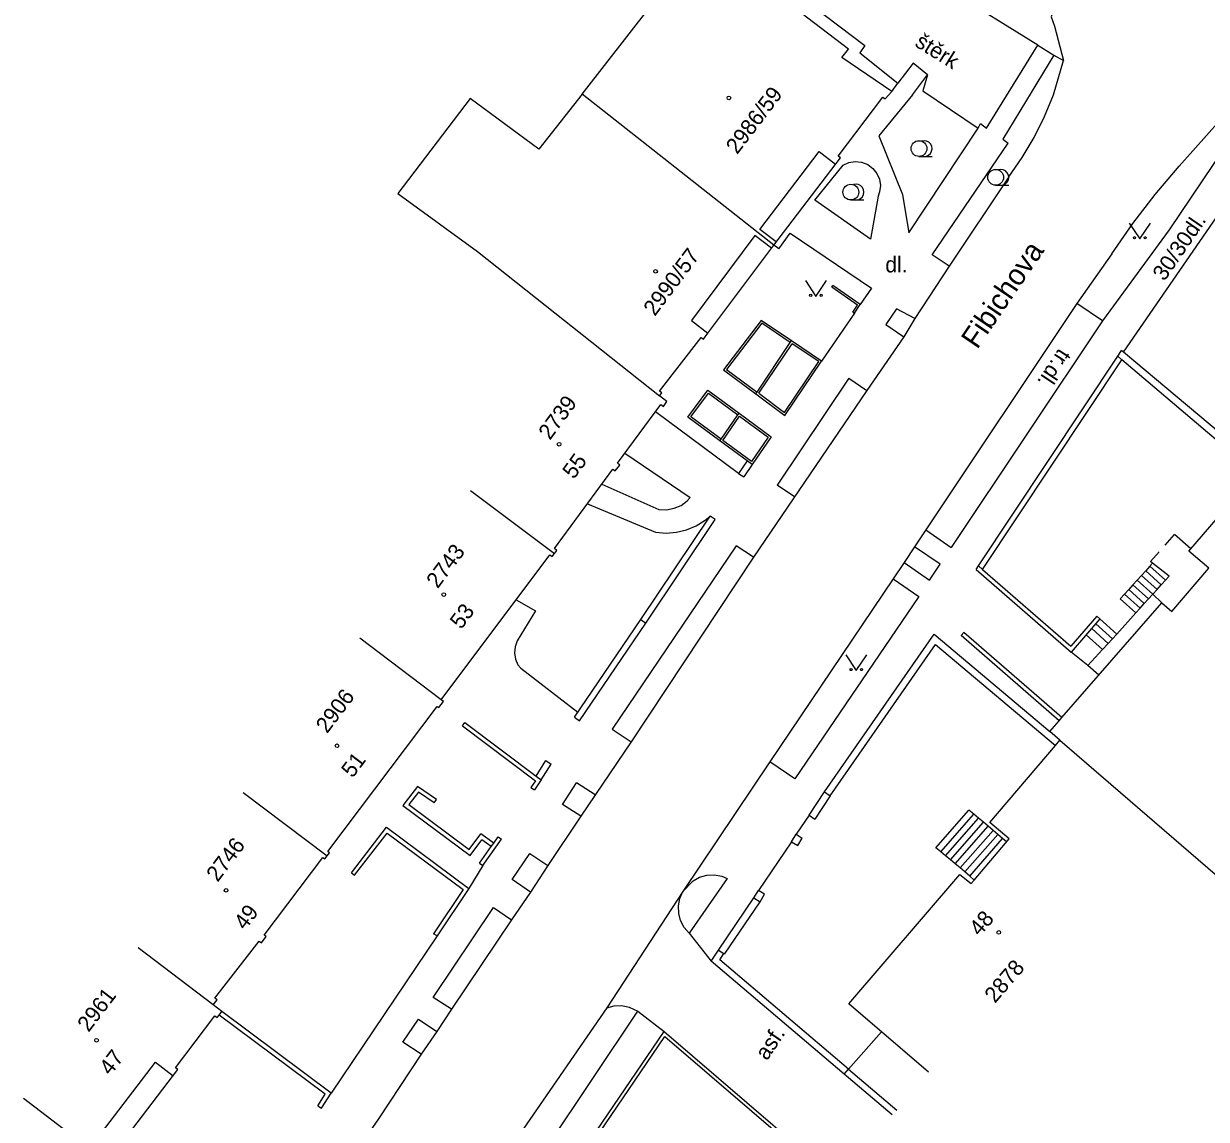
# Model space of a CAD drawing. Extents: x -584400 to -581602, y -1210894 to -1208793.
# Drawn here: x -583430.5 to -583374.3, y -1210252.1 to -1210199.9 of the extents above; entities that cross this region are included whole.
import ezdxf

# ---------------------------------------------------------------- set-up
doc = ezdxf.new("R2010")
doc.units = 0
for name, color, linetype in [('BUDOVY_MĚŘ', 7, 'Continuous'), ('BUDOVY_NEMĚŘ', 7, 'Continuous'), ('NÁZVY_ULIC_TOK_SMĚR', 7, 'Continuous'), ('POMOC_POPIS', 7, 'Continuous'), ('ROZHRANÍ_PLOCH', 7, 'Continuous'), ('ZN_BUDOV', 7, 'Continuous'), ('ZN_DOPLŇKOVÉ', 7, 'Continuous'), ('ZN_KULTUR', 7, 'Continuous'), ('Č_POPIS_EVID', 7, 'Continuous'), ('Č_POPIS_ORIENT', 7, 'Continuous')]:
    doc.layers.add(name, color=color, linetype=linetype)

msp = doc.modelspace()

# ---------------------------------------------------------------- linework, layer by layer
at = {"layer": 'BUDOVY_MĚŘ'}
for points in [[(-583394.84, -1210210.48), (-583403.97, -1210203.3), (-583398.54, -1210196.32)], [(-583397.98, -1210214.67), (-583394.84, -1210210.48), (-583391.68, -1210206.33), (-583391.78, -1210206.25), (-583389.66, -1210203.45), (-583389.55, -1210203.53), (-583389.23, -1210203.17), (-583391.61, -1210201.56), (-583391.29, -1210201.16), (-583395.16, -1210198.2), (-583395.32, -1210198.08), (-583395.6, -1210197.86)], [(-583394.73, -1210210.33), (-583395.51, -1210209.74), (-583392.69, -1210206.03), (-583391.91, -1210206.63)], [(-583394.95, -1210210.62), (-583395.75, -1210210.03), (-583398.77, -1210214.07), (-583397.98, -1210214.67)], [(-583400.29, -1210217.65), (-583400.18, -1210217.51), (-583400.29, -1210217.43), (-583398.3, -1210214.87), (-583398.19, -1210214.95), (-583397.98, -1210214.67)], [(-583409.28, -1210222.15), (-583405.28, -1210225.15), (-583405.17, -1210225), (-583405.28, -1210224.91), (-583402.5, -1210221.13), (-583402.39, -1210221.22), (-583402.18, -1210220.94), (-583402.29, -1210220.85), (-583400.22, -1210218.07), (-583400.1, -1210218.16), (-583399.93, -1210217.92), (-583400.29, -1210217.65)], [(-583381.23, -1210234.03), (-583381.71, -1210233.61), (-583381.27, -1210233.1), (-583381.14, -1210232.95), (-583376.38, -1210227.5), (-583375.91, -1210227.91), (-583374.15, -1210225.85), (-583375.1, -1210225.03), (-583371.91, -1210221.34)], [(-583410.67, -1210232.11), (-583405.5, -1210225.21), (-583405.39, -1210225.29), (-583405.28, -1210225.15)], [(-583410.67, -1210232.11), (-583414.55, -1210229.18)], [(-583420.09, -1210236.51), (-583416.1, -1210239.53), (-583415.99, -1210239.38), (-583416.07, -1210239.32), (-583410.86, -1210232.42), (-583410.78, -1210232.48), (-583410.56, -1210232.19), (-583410.67, -1210232.11)], [(-583387.48, -1210249.82), (-583391.28, -1210246.56), (-583386, -1210240.41), (-583385.45, -1210240.84), (-583385.31, -1210240.68), (-583383.65, -1210238.72), (-583384.56, -1210237.94), (-583381.44, -1210234.28), (-583381.23, -1210234.03)], [(-583421.53, -1210246.61), (-583421.34, -1210246.37), (-583421.45, -1210246.29), (-583419.34, -1210243.58), (-583419.23, -1210243.66), (-583419, -1210243.36), (-583419.09, -1210243.3), (-583416.3, -1210239.61), (-583416.21, -1210239.67), (-583416.1, -1210239.53)], [(-583421.53, -1210246.61), (-583425.09, -1210243.9)], [(-583430.54, -1210251.06), (-583426.56, -1210254.09), (-583423.2, -1210249.69), (-583423.31, -1210249.61), (-583421.44, -1210247.14), (-583421.33, -1210247.22), (-583421.24, -1210247.1), (-583421.11, -1210246.93), (-583421.53, -1210246.61)]]:
    msp.add_lwpolyline(points, dxfattribs=at)
at = {"layer": 'BUDOVY_NEMĚŘ'}
for points in [[(-583403.97, -1210203.3), (-583406.02, -1210205.92), (-583409.3, -1210203.51), (-583412.74, -1210208.03), (-583408.95, -1210210.79)], [(-583408.95, -1210210.79), (-583400.29, -1210217.65)], [(-583381.23, -1210234.03), (-583373.38, -1210240.79)]]:
    msp.add_lwpolyline(points, dxfattribs=at)
at = {"layer": 'ROZHRANÍ_PLOCH'}
for points in [[(-583379.12, -1210192.72), (-583381.65, -1210199.62), (-583381.49, -1210200.07), (-583381.06, -1210201.7)], [(-583394.81, -1210197.72), (-583390.51, -1210200.98), (-583390.76, -1210201.34), (-583388.94, -1210202.78)], [(-583382.28, -1210200.97), (-583386.48, -1210198.35)], [(-583385.13, -1210204.92), (-583385.01, -1210204.69), (-583384.72, -1210204.92), (-583382.28, -1210200.97)], [(-583382.28, -1210200.97), (-583381.52, -1210201.45)], [(-583381.52, -1210201.45), (-583383.95, -1210205.44), (-583383.7, -1210205.63)], [(-583383.67, -1210207.23), (-583383.03, -1210206.32), (-583382.46, -1210205.36), (-583381.96, -1210204.36), (-583381.53, -1210203.33), (-583381.06, -1210201.7)], [(-583381.52, -1210201.45), (-583381.06, -1210201.7)], [(-583387.54, -1210202.38), (-583388.22, -1210201.83), (-583388.94, -1210202.78)], [(-583389.23, -1210203.17), (-583388.94, -1210202.78)], [(-583388.25, -1210203.34), (-583387.54, -1210202.38)], [(-583387.54, -1210202.38), (-583387.75, -1210203.14), (-583385.13, -1210204.92)], [(-583388.25, -1210203.34), (-583389.85, -1210205.28), (-583388.73, -1210208.07), (-583388.42, -1210209.9), (-583385.13, -1210204.92)], [(-583378.77, -1210210.9), (-583377.77, -1210209.46), (-583376.7, -1210208.07), (-583375.56, -1210206.73), (-583373.61, -1210204.54)], [(-583372.89, -1210205.09), (-583376.04, -1210209.75), (-583379.2, -1210214.08)], [(-583386.51, -1210211.49), (-583387.31, -1210210.94), (-583383.7, -1210205.63)], [(-583390.24, -1210210.2), (-583392.9, -1210208.35), (-583391.55, -1210206.68), (-583391.27, -1210206.55), (-583390.97, -1210206.51), (-583390.67, -1210206.54), (-583390.38, -1210206.65), (-583390.14, -1210206.83), (-583389.94, -1210207.07), (-583389.82, -1210207.35), (-583389.77, -1210207.65), (-583389.81, -1210207.95), (-583389.88, -1210208.16), (-583390.24, -1210210.2)], [(-583383.67, -1210207.23), (-583386.51, -1210211.49)], [(-583394.6, -1210210.66), (-583394.06, -1210209.91), (-583390.19, -1210212.53), (-583390.74, -1210213.3)], [(-583394.6, -1210210.66), (-583394.84, -1210210.48)], [(-583378.77, -1210210.9), (-583380.43, -1210213.26)], [(-583386.51, -1210211.49), (-583388.13, -1210213.97)], [(-583388.13, -1210213.97), (-583389.01, -1210213.51), (-583389.52, -1210214.26), (-583388.66, -1210214.85)], [(-583380.43, -1210213.26), (-583387.62, -1210224.03)], [(-583379.2, -1210214.08), (-583380.43, -1210213.26)], [(-583391.01, -1210213.72), (-583392.57, -1210216)], [(-583388.13, -1210213.97), (-583388.66, -1210214.85)], [(-583379.2, -1210214.08), (-583386.41, -1210224.86)], [(-583388.66, -1210214.85), (-583390.42, -1210217.4)], [(-583391.27, -1210216.81), (-583394.69, -1210221.9)], [(-583391.27, -1210216.81), (-583390.42, -1210217.4)], [(-583390.42, -1210217.4), (-583395.81, -1210225.32)], [(-583396.53, -1210221.34), (-583400.47, -1210218.41)], [(-583401.93, -1210220.37), (-583398.82, -1210222.49)], [(-583403.03, -1210221.85), (-583400.31, -1210223.05), (-583399.95, -1210223.07), (-583399.59, -1210223), (-583399.26, -1210222.86), (-583398.97, -1210222.65), (-583398.82, -1210222.49)], [(-583393.86, -1210222.46), (-583394.69, -1210221.9)], [(-583403.71, -1210222.78), (-583400.47, -1210224.14), (-583399.97, -1210224.18), (-583399.48, -1210224.14), (-583399, -1210224.02), (-583398.54, -1210223.83), (-583398.12, -1210223.56), (-583397.88, -1210223.37)], [(-583387.62, -1210224.03), (-583388.15, -1210224.83)], [(-583387.62, -1210224.03), (-583386.41, -1210224.86)], [(-583376.22, -1210224.75), (-583375.78, -1210224.25)], [(-583375.01, -1210224.92), (-583375.78, -1210224.25)], [(-583395.81, -1210225.32), (-583396.63, -1210224.79), (-583402.54, -1210233.51), (-583401.64, -1210234.1)], [(-583395.81, -1210225.32), (-583401.64, -1210234.1)], [(-583388.65, -1210225.57), (-583387.44, -1210226.41), (-583386.93, -1210225.65), (-583388.15, -1210224.83)], [(-583388.15, -1210224.83), (-583388.65, -1210225.57)], [(-583376.82, -1210225.61), (-583376.92, -1210225.53), (-583376.51, -1210225.07)], [(-583388.65, -1210225.57), (-583389.17, -1210226.35)], [(-583376.95, -1210225.75), (-583377.15, -1210225.97)], [(-583376.82, -1210225.61), (-583376.95, -1210225.75)], [(-583376.21, -1210226.41), (-583376.95, -1210225.75)], [(-583376.21, -1210226.41), (-583376.04, -1210226.22), (-583376.82, -1210225.61)], [(-583389.17, -1210226.35), (-583395.03, -1210235.06)], [(-583389.17, -1210226.35), (-583387.94, -1210227.19), (-583393.84, -1210235.87), (-583395.03, -1210235.06)], [(-583377.55, -1210226.41), (-583377.76, -1210226.64)], [(-583377.35, -1210226.19), (-583377.55, -1210226.41)], [(-583376.81, -1210227.08), (-583377.55, -1210226.41)], [(-583377.15, -1210225.97), (-583377.35, -1210226.19)], [(-583376.61, -1210226.86), (-583377.35, -1210226.19)], [(-583376.41, -1210226.64), (-583377.15, -1210225.97)], [(-583376.41, -1210226.64), (-583376.21, -1210226.41)], [(-583377.96, -1210226.86), (-583378.16, -1210227.08)], [(-583377.76, -1210226.64), (-583377.96, -1210226.86)], [(-583377.22, -1210227.53), (-583377.96, -1210226.86)], [(-583377.02, -1210227.31), (-583377.76, -1210226.64)], [(-583376.81, -1210227.08), (-583376.61, -1210226.86)], [(-583376.61, -1210226.86), (-583376.41, -1210226.64)], [(-583407.1, -1210227.35), (-583406.18, -1210227.87), (-583407.05, -1210229.31), (-583407.16, -1210229.58), (-583407.19, -1210229.88), (-583407.14, -1210230.17), (-583407.02, -1210230.44), (-583406.88, -1210230.61), (-583404.17, -1210232.69)], [(-583378.16, -1210227.08), (-583378.36, -1210227.3)], [(-583377.62, -1210227.97), (-583378.36, -1210227.3)], [(-583377.42, -1210227.75), (-583378.16, -1210227.08)], [(-583377.42, -1210227.75), (-583377.22, -1210227.53)], [(-583377.22, -1210227.53), (-583377.02, -1210227.31)], [(-583377.02, -1210227.31), (-583376.83, -1210227.1), (-583376.81, -1210227.08)], [(-583376.81, -1210227.08), (-583376.38, -1210227.5)], [(-583378.53, -1210228.98), (-583377.62, -1210227.97)], [(-583377.62, -1210227.97), (-583377.42, -1210227.75)], [(-583378.93, -1210229.43), (-583379.72, -1210228.72)], [(-583378.73, -1210229.2), (-583379.52, -1210228.49)], [(-583378.53, -1210228.98), (-583379.33, -1210228.26)], [(-583379.2, -1210229.72), (-583379.98, -1210229.02)], [(-583378.93, -1210229.43), (-583378.73, -1210229.2)], [(-583378.73, -1210229.2), (-583378.53, -1210228.98)], [(-583379.9, -1210230.48), (-583380.69, -1210229.84)], [(-583379.9, -1210230.48), (-583379.2, -1210229.72)], [(-583379.2, -1210229.72), (-583378.93, -1210229.43)], [(-583379.38, -1210230.94), (-583379.9, -1210230.48)], [(-583401.64, -1210234.1), (-583404.03, -1210237.64)], [(-583395.03, -1210235.06), (-583399.17, -1210241.23)], [(-583404.03, -1210237.64), (-583404.9, -1210237.08), (-583404.24, -1210236.05)], [(-583403.34, -1210236.62), (-583404.24, -1210236.05)], [(-583404.03, -1210237.64), (-583405.6, -1210239.98)], [(-583386.9, -1210239.33), (-583387.13, -1210239.14), (-583385.56, -1210237.35)], [(-583386.9, -1210239.33), (-583385.33, -1210237.54)], [(-583386.67, -1210239.53), (-583385.1, -1210237.73)], [(-583385.33, -1210237.54), (-583385.56, -1210237.35)], [(-583385.1, -1210237.73), (-583385.33, -1210237.54)], [(-583384.87, -1210237.93), (-583385.1, -1210237.73)], [(-583386.44, -1210239.72), (-583384.87, -1210237.93)], [(-583386.21, -1210239.91), (-583384.64, -1210238.12)], [(-583385.98, -1210240.1), (-583384.41, -1210238.32)], [(-583384.64, -1210238.12), (-583384.87, -1210237.93)], [(-583384.41, -1210238.32), (-583384.64, -1210238.12)], [(-583384.19, -1210238.51), (-583384.41, -1210238.32)], [(-583385.76, -1210240.29), (-583384.19, -1210238.51)], [(-583385.52, -1210240.49), (-583383.96, -1210238.7)], [(-583383.96, -1210238.7), (-583384.19, -1210238.51)], [(-583383.77, -1210238.86), (-583383.96, -1210238.7)], [(-583406.43, -1210241.25), (-583407.29, -1210240.65), (-583406.46, -1210239.42), (-583405.6, -1210239.98)], [(-583386.67, -1210239.53), (-583386.9, -1210239.33)], [(-583408.69, -1210239.99), (-583409.35, -1210241.08)], [(-583405.6, -1210239.98), (-583406.43, -1210241.25)], [(-583386.44, -1210239.72), (-583386.67, -1210239.53)], [(-583386.21, -1210239.91), (-583386.44, -1210239.72)], [(-583385.98, -1210240.1), (-583386.21, -1210239.91)], [(-583398.88, -1210243.2), (-583399.11, -1210242.93), (-583399.28, -1210242.61), (-583399.37, -1210242.27), (-583399.38, -1210241.91), (-583399.32, -1210241.56), (-583399.17, -1210241.23), (-583398.69, -1210240.71), (-583398.38, -1210240.54), (-583398.03, -1210240.45), (-583397.68, -1210240.43), (-583397.32, -1210240.5), (-583397.06, -1210240.6), (-583398.88, -1210243.2)], [(-583385.76, -1210240.29), (-583385.98, -1210240.1)], [(-583385.52, -1210240.49), (-583385.76, -1210240.29)], [(-583385.31, -1210240.68), (-583385.52, -1210240.49)], [(-583406.43, -1210241.25), (-583407.32, -1210242.57)], [(-583399.17, -1210241.23), (-583402.79, -1210246.75)], [(-583410.18, -1210246.82), (-583411.05, -1210246.26), (-583408.19, -1210241.99), (-583407.32, -1210242.57)], [(-583407.32, -1210242.57), (-583410.18, -1210246.82)], [(-583410.87, -1210243.34), (-583415.9, -1210250.81)], [(-583398.88, -1210243.2), (-583397.82, -1210244.54)], [(-583402.79, -1210246.75), (-583406.78, -1210252.53)], [(-583402.79, -1210246.75), (-583402.44, -1210246.66), (-583402.08, -1210246.65), (-583401.73, -1210246.72), (-583401.31, -1210246.92)], [(-583411.62, -1210248.96), (-583412.49, -1210248.39), (-583411.75, -1210247.3), (-583410.88, -1210247.89)], [(-583410.18, -1210246.82), (-583410.88, -1210247.89)], [(-583406.78, -1210252.53), (-583405.6, -1210253.32), (-583401.31, -1210246.92)], [(-583401.31, -1210246.92), (-583400.06, -1210247.88)], [(-583410.88, -1210247.89), (-583411.62, -1210248.96)], [(-583391.5, -1210249.91), (-583391.3, -1210249.68), (-583389.72, -1210247.9)], [(-583411.62, -1210248.96), (-583413.66, -1210252.03), (-583414.91, -1210253.84)], [(-583427.29, -1210253.3), (-583424.27, -1210249.34), (-583423.43, -1210249.99)]]:
    msp.add_lwpolyline(points, dxfattribs=at)
at = {"layer": 'ZN_BUDOV'}
for centre in [(-583396.98, -1210203.48), (-583400.47, -1210211.73), (-583405.06, -1210219.95), (-583410.55, -1210227.1), (-583415.63, -1210234.29), (-583420.91, -1210241.17), (-583384.14, -1210243.17), (-583427.07, -1210248.3)]:
    msp.add_circle(centre, 0.0875, dxfattribs=at)
at = {"layer": 'ZN_DOPLŇKOVÉ'}
for points in [[(-583378.2, -1210215.58), (-583371.58, -1210205.96)], [(-583391.09, -1210213.67), (-583390.87, -1210213.33), (-583392.09, -1210212.48), (-583392.03, -1210212.4)], [(-583391.09, -1210213.67), (-583391.01, -1210213.72), (-583390.74, -1210213.3), (-583392.03, -1210212.4)], [(-583394, -1210215.04), (-583395.44, -1210214.07), (-583397.24, -1210216.42), (-583395.7, -1210217.56)], [(-583394.06, -1210215.12), (-583395.42, -1210214.2), (-583397.09, -1210216.4), (-583395.64, -1210217.48)], [(-583395.7, -1210217.56), (-583394.32, -1210218.59), (-583392.57, -1210216), (-583394, -1210215.04)], [(-583395.64, -1210217.48), (-583394.06, -1210215.12)], [(-583395.56, -1210217.53), (-583394.34, -1210218.44), (-583392.71, -1210216.02), (-583393.97, -1210215.17)], [(-583395.56, -1210217.53), (-583393.97, -1210215.17)], [(-583394.06, -1210215.12), (-583394, -1210215.04)], [(-583385.11, -1210225.74), (-583378.48, -1210215.76)], [(-583378.48, -1210215.76), (-583378.3, -1210215.49)], [(-583378.28, -1210215.93), (-583378.48, -1210215.76)], [(-583378.2, -1210215.58), (-583378.3, -1210215.49)], [(-583372.12, -1210220.68), (-583378.2, -1210215.58)], [(-583384.91, -1210225.91), (-583378.28, -1210215.93)], [(-583371.91, -1210221.34), (-583378.28, -1210215.93)], [(-583397.41, -1210219.79), (-583398.93, -1210218.67), (-583397.98, -1210217.38), (-583396.5, -1210218.47)], [(-583395.7, -1210217.56), (-583395.64, -1210217.48)], [(-583397.35, -1210219.71), (-583398.79, -1210218.65), (-583397.96, -1210217.52), (-583396.56, -1210218.55)], [(-583397.35, -1210219.71), (-583396.56, -1210218.55)], [(-583395.9, -1210220.78), (-583397.27, -1210219.77), (-583396.48, -1210218.61), (-583395.11, -1210219.62), (-583395.9, -1210220.78)], [(-583396.56, -1210218.55), (-583396.5, -1210218.47), (-583394.97, -1210219.6), (-583395.88, -1210220.92)], [(-583396.12, -1210220.74), (-583397.41, -1210219.79), (-583397.35, -1210219.71)], [(-583396.12, -1210220.74), (-583396.53, -1210221.34), (-583396.28, -1210221.51)], [(-583395.88, -1210220.92), (-583396.12, -1210220.74)], [(-583395.88, -1210220.92), (-583396.28, -1210221.51)], [(-583404.33, -1210232.94), (-583401.18, -1210228.29), (-583397.88, -1210223.37)], [(-583404.33, -1210232.94), (-583404.09, -1210233.11), (-583400.93, -1210228.46), (-583397.64, -1210223.53), (-583397.88, -1210223.37)], [(-583385.22, -1210225.91), (-583385.11, -1210225.74)], [(-583385.22, -1210225.91), (-583380.69, -1210229.84)], [(-583385.11, -1210225.74), (-583384.91, -1210225.91)], [(-583384.91, -1210225.91), (-583380.71, -1210229.56)], [(-583379.47, -1210228.13), (-583380.71, -1210229.56)], [(-583379.47, -1210228.13), (-583379.33, -1210228.26), (-583380.69, -1210229.84)], [(-583401.18, -1210228.29), (-583400.93, -1210228.46)], [(-583392.44, -1210236.49), (-583387.21, -1210228.98), (-583381.71, -1210233.61)], [(-583381.27, -1210233.1), (-583385.93, -1210229.05), (-583385.8, -1210228.9)], [(-583381.14, -1210232.95), (-583385.8, -1210228.9)], [(-583392.16, -1210236.67), (-583387.15, -1210229.48), (-583381.44, -1210234.28)], [(-583409.66, -1210233.35), (-583409.54, -1210233.19), (-583406.16, -1210235.74)], [(-583409.66, -1210233.35), (-583406.19, -1210235.96), (-583406.4, -1210236.28), (-583406.23, -1210236.39)], [(-583406.16, -1210235.74), (-583405.69, -1210235), (-583405.44, -1210235.17)], [(-583405.92, -1210235.92), (-583405.44, -1210235.17)], [(-583406.16, -1210235.74), (-583405.92, -1210235.92), (-583406.23, -1210236.39)], [(-583411.01, -1210237.01), (-583410.9, -1210236.85), (-583411.8, -1210236.23), (-583412.49, -1210237.13), (-583409.3, -1210239.51), (-583408.74, -1210238.76)], [(-583411.01, -1210237.01), (-583411.76, -1210236.5), (-583412.21, -1210237.09), (-583409.34, -1210239.23), (-583408.78, -1210238.48)], [(-583393.17, -1210237.59), (-583392.44, -1210236.49)], [(-583392.44, -1210236.49), (-583392.16, -1210236.67)], [(-583392.16, -1210236.67), (-583392.89, -1210237.78)], [(-583393.17, -1210237.59), (-583393.78, -1210238.5)], [(-583393.17, -1210237.59), (-583392.89, -1210237.78)], [(-583414.94, -1210240.33), (-583413.28, -1210238.17), (-583409.35, -1210241.08), (-583410.87, -1210243.34), (-583411.04, -1210243.23)], [(-583414.94, -1210240.33), (-583414.79, -1210240.45), (-583413.24, -1210238.45), (-583409.62, -1210241.13), (-583411.04, -1210243.23)], [(-583408.85, -1210239.88), (-583408.69, -1210239.99), (-583407.8, -1210238.74)], [(-583408.17, -1210238.92), (-583408.78, -1210238.48)], [(-583408.29, -1210239.08), (-583408.74, -1210238.76)], [(-583408.17, -1210238.92), (-583407.96, -1210238.62), (-583407.8, -1210238.74)], [(-583394, -1210238.86), (-583395.58, -1210241.18)], [(-583394, -1210238.86), (-583393.78, -1210238.5), (-583393.5, -1210238.68)], [(-583394, -1210238.86), (-583393.71, -1210239.03), (-583393.5, -1210238.68)], [(-583408.85, -1210239.88), (-583408.29, -1210239.08)], [(-583408.29, -1210239.08), (-583408.17, -1210238.92)], [(-583397.48, -1210244.01), (-583395.79, -1210241.53), (-583395.58, -1210241.18)], [(-583397.2, -1210244.2), (-583395.5, -1210241.71), (-583395.29, -1210241.35), (-583395.58, -1210241.18)], [(-583395.79, -1210241.53), (-583395.5, -1210241.71)], [(-583389.21, -1210251.85), (-583391.5, -1210249.91), (-583397.82, -1210244.54), (-583397.48, -1210244.01)], [(-583397.48, -1210244.01), (-583397.23, -1210244.18)], [(-583391.3, -1210249.68), (-583397.42, -1210244.48), (-583397.23, -1210244.18)], [(-583416.55, -1210251.41), (-583416.2, -1210250.86), (-583421.24, -1210247.1)], [(-583416.55, -1210251.41), (-583416.37, -1210251.53), (-583415.9, -1210250.81), (-583421.11, -1210246.93)], [(-583406.98, -1210258.05), (-583400.06, -1210247.88), (-583389.61, -1210256.85)], [(-583406.85, -1210258.16), (-583400.03, -1210248.12), (-583393.76, -1210253.5), (-583392.24, -1210254.8)], [(-583391.3, -1210249.68), (-583389, -1210251.63)]]:
    msp.add_lwpolyline(points, dxfattribs=at)
at = {"layer": 'ZN_KULTUR'}
for p, q in [((-583387.94, -1210206.265), (-583387.315, -1210206.265)), ((-583384.29, -1210207.635), (-583383.665, -1210207.635)), ((-583391.18, -1210208.335), (-583390.555, -1210208.335))]:
    msp.add_line(p, q, dxfattribs=at)
for points in [[(-583377.93, -1210209.43), (-583377.43, -1210210.18), (-583376.93, -1210209.43)], [(-583393.34, -1210212.17), (-583392.84, -1210212.92), (-583392.34, -1210212.17)], [(-583391.42, -1210229.97), (-583390.92, -1210230.72), (-583390.42, -1210229.97)]]:
    msp.add_lwpolyline(points, dxfattribs=at)
for centre, radius in [((-583387.94, -1210205.89), 0.375), ((-583384.29, -1210207.26), 0.375), ((-583391.18, -1210207.96), 0.375), ((-583377.68, -1210210.13), 0.05), ((-583377.18, -1210210.13), 0.05), ((-583393.09, -1210212.87), 0.05), ((-583392.59, -1210212.87), 0.05), ((-583391.17, -1210230.67), 0.05), ((-583390.67, -1210230.67), 0.05)]:
    msp.add_circle(centre, radius, dxfattribs=at)
for centre in [(-583387.69, -1210205.89), (-583384.04, -1210207.26), (-583390.93, -1210207.96)]:
    msp.add_arc(centre, 0.375, 249.4944, 109.0474, dxfattribs=at)

# ---------------------------------------------------------------- texts
at = {"layer": 'NÁZVY_ULIC_TOK_SMĚR'}
msp.add_text('Fibichova', height=1, rotation=55.7843, dxfattribs=at).set_placement((-583385.17, -1210215.47))
at = {"layer": 'POMOC_POPIS'}
for s, rotation, p in [('štěrk', 328.0437, (-583388.18, -1210200.99)), ('30/30dl.', 55.4662, (-583376.26, -1210212.23)), ('tr.dl.', 236.5781, (-583381.27, -1210215.35)), ('asf.', 56.0812, (-583395.17, -1210249.3))]:
    msp.add_text(s, height=0.75, rotation=rotation, dxfattribs=at).set_placement(p)
msp.add_text('dl.', height=0.75, dxfattribs=at).set_placement((-583389.54, -1210211.78))
at = {"layer": 'Č_POPIS_EVID'}
for s, rotation, p in [('2739', 53.6818, (-583405.5, -1210219.79)), ('55', 53.6818, (-583404.36, -1210221.65)), ('2743', 53.1554, (-583410.84, -1210226.85)), ('53', 53.1554, (-583409.72, -1210228.79)), ('2906', 52.9288, (-583416.1, -1210233.74)), ('51', 52.9288, (-583414.89, -1210235.86)), ('2746', 52.9342, (-583421.31, -1210240.81)), ('49', 52.9342, (-583420, -1210243.1)), ('48', 49.3887, (-583385.05, -1210243.39)), ('2878', 49.3887, (-583384.32, -1210246.57)), ('2961', 52.6394, (-583427.45, -1210247.95)), ('47', 52.6394, (-583426.41, -1210250.01))]:
    msp.add_text(s, height=0.75, rotation=rotation, dxfattribs=at).set_placement(p)
at = {"layer": 'Č_POPIS_ORIENT'}
for s, rotation, p in [('2986/59', 52.7119, (-583396.59, -1210206.2)), ('2990/57', 53.1914, (-583400.51, -1210213.9))]:
    msp.add_text(s, height=0.75, rotation=rotation, dxfattribs=at).set_placement(p)

doc.saveas('drawing.dxf')
